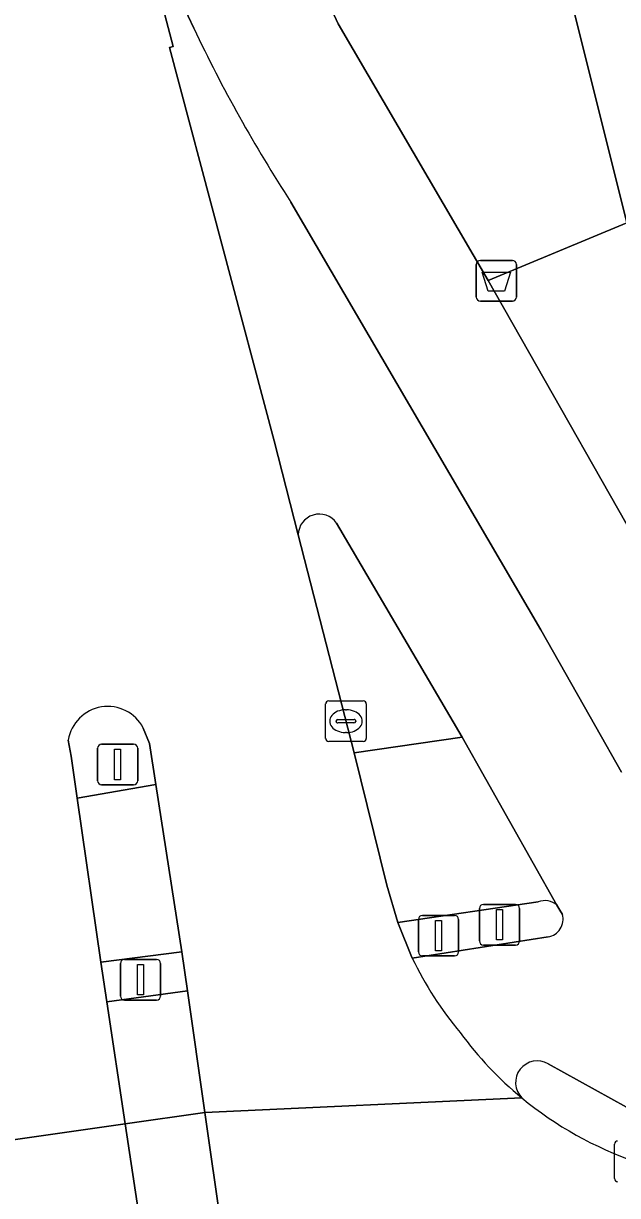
# Model space of a CAD drawing. Extents: x 157793 to 159380, y 380877 to 382313.
# Drawn here: x 158543.99 to 158558.64, y 381152.18 to 381181.06 of the extents above; entities that cross this region are included whole.
import ezdxf

# ---------------------------------------------------------------- set-up
doc = ezdxf.new("R2010")
doc.units = 0
for name, color, linetype in [('IMGEO_Afvalbak', 7, 'Continuous'), ('IMGEO_Drukknoppaal', 7, 'Continuous'), ('IMGEO_Fietspad_open', 7, 'Continuous'), ('IMGEO_Groenvoorziening', 7, 'Continuous'), ('IMGEO_Kolk', 7, 'Continuous'), ('IMGEO_Lichtmast', 7, 'Continuous'), ('IMGEO_Rijbaan_lokaal_gesloten', 7, 'Continuous'), ('IMGEO_Rijbaan_regionaal_gesloten', 7, 'Continuous'), ('IMGEO_Verkeerseiland_gesloten', 7, 'Continuous'), ('IMGEO_Verkeerseiland_open', 7, 'Continuous'), ('IMGEO_Verkeersregelinstallatiepaal', 7, 'Continuous'), ('IMGEO_Voetpad_open', 7, 'Continuous')]:
    doc.layers.add(name, color=color, linetype=linetype)

msp = doc.modelspace()

# ---------------------------------------------------------------- linework, layer by layer
at = {"layer": 'IMGEO_Afvalbak'}
for p, q in [((158555.254, 381175.216), (158556.044, 381175.216)), ((158556.044, 381175.216), (158555.254, 381175.216)), ((158555.154, 381174.316), (158555.154, 381175.116)), ((158555.154, 381175.116), (158555.154, 381174.316)), ((158556.144, 381175.116), (158556.144, 381174.316)), ((158556.144, 381174.316), (158556.144, 381175.116)), ((158556.044, 381174.216), (158555.254, 381174.216)), ((158555.254, 381174.216), (158556.044, 381174.216))]:
    msp.add_line(p, q, dxfattribs=at)
msp.add_lwpolyline([(158555.297, 381174.93), (158556.001, 381174.93), (158555.852, 381174.46), (158555.446, 381174.46), (158555.297, 381174.93)], dxfattribs=at)
for centre, start, end in [((158555.254, 381175.116), 90, 180), ((158555.254, 381175.116), 90, 180), ((158556.044, 381175.116), 0, 90), ((158556.044, 381175.116), 360, 90), ((158555.254, 381174.316), 180, 270), ((158555.254, 381174.316), 180, 270), ((158556.044, 381174.316), 270, 0), ((158556.044, 381174.316), 270, 0)]:
    msp.add_arc(centre, 0.1, start, end, dxfattribs=at)
at = {"layer": 'IMGEO_Drukknoppaal'}
for p, q in [((158555.33, 381159.35), (158556.12, 381159.35)), ((158556.12, 381159.35), (158555.33, 381159.35)), ((158555.23, 381158.45), (158555.23, 381159.25)), ((158555.23, 381159.25), (158555.23, 381158.45)), ((158556.22, 381159.25), (158556.22, 381158.45)), ((158556.22, 381158.45), (158556.22, 381159.25)), ((158556.12, 381158.35), (158555.33, 381158.35)), ((158555.33, 381158.35), (158556.12, 381158.35))]:
    msp.add_line(p, q, dxfattribs=at)
msp.add_lwpolyline([(158555.65, 381159.225), (158555.8, 381159.225), (158555.8, 381158.475), (158555.65, 381158.475), (158555.65, 381159.225)], dxfattribs=at)
for centre, start, end in [((158555.33, 381159.25), 90, 180), ((158555.33, 381159.25), 90, 180), ((158556.12, 381159.25), 0, 90), ((158556.12, 381159.25), 360, 90), ((158555.33, 381158.45), 180, 270), ((158555.33, 381158.45), 180, 270), ((158556.12, 381158.45), 270, 0), ((158556.12, 381158.45), 270, 0)]:
    msp.add_arc(centre, 0.1, start, end, dxfattribs=at)
at = {"layer": 'IMGEO_Fietspad_open'}
for points in [[(158548.192, 381180.936), (158547.355, 381182.723), (158546.604, 381184.589), (158547.685, 381180.49), (158547.591, 381180.467), (158550.17, 381170.769), (158550.764, 381168.454)], [(158558.732, 381162.612), (158558.1, 381163.725), (158556.743, 381166.113), (158550.586, 381176.653)], [(158551.711, 381168.747), (158554.805, 381163.47), (158557.143, 381159.331), (158557.217, 381159.21), (158557.28, 381159.106)], [(158556.923, 381158.549), (158553.577, 381158.03)], [(158556.928, 381155.42), (158560.399, 381153.498)]]:
    msp.add_lwpolyline(points, dxfattribs=at)
msp.add_lwpolyline([(158548.033, 381157.224), (158546.045, 381156.95), (158546.499, 381153.945), (158548.464, 381154.227)], close=True, dxfattribs=at)
for centre, radius, start, end in [((158581.152, 381196.549), 36.471, 205.3461, 213.0603), ((158551.285, 381168.446), 0.521, 35.2641, 179.1198), ((158556.843, 381158.993), 0.452, 280.2615, 14.4242), ((158561.48, 381161.809), 8.76, 205.5592, 219.8861), ((158561.688, 381161.223), 8.564, 215.982, 230.8327), ((158556.655, 381154.962), 0.533, 59.2144, 225.14)]:
    msp.add_arc(centre, radius, start, end, dxfattribs=at)
at = {"layer": 'IMGEO_Groenvoorziening'}
msp.add_lwpolyline([(158615.551, 381178.526), (158607.348, 381213.559), (158603.52, 381212.67), (158601.494, 381212.152), (158601.577, 381211.829), (158599.55, 381211.306), (158605.935, 381186.584), (158594.251, 381183.566), (158592.912, 381188.752), (158563.579, 381181.176), (158552.259, 381225.004), (158549.098, 381224.257), (158546.969, 381223.747), (158558.863, 381176.141), (158555.449, 381174.726), (158560.04, 381166.64), (158566.922, 381169.689), (158566.857, 381169.996), (158569.675, 381170.87), (158570.462, 381167.887)], close=True, dxfattribs=at)
msp.add_lwpolyline([(158550.509, 381183.746), (158551.749, 381181.046), (158555.449, 381174.726), (158558.863, 381176.141), (158546.969, 381223.747)], dxfattribs=at)
at = {"layer": 'IMGEO_Kolk'}
for p, q in [((158551.441, 381163.439), (158551.441, 381164.291)), ((158551.516, 381164.365), (158552.368, 381164.365)), ((158552.442, 381164.291), (158552.442, 381163.439)), ((158551.743, 381163.908), (158552.141, 381163.908)), ((158551.929, 381164.145), (158551.954, 381164.145)), ((158551.7, 381163.859), (158551.7, 381163.871)), ((158552.138, 381163.822), (158551.74, 381163.822)), ((158552.184, 381163.871), (158552.184, 381163.859)), ((158552.368, 381163.365), (158551.516, 381163.365)), ((158551.952, 381163.585), (158551.927, 381163.585)), ((158558.561, 381152.594), (158558.561, 381153.446))]:
    msp.add_line(p, q, dxfattribs=at)
for points in [[(158551.441, 381163.439), (158551.441, 381164.291)], [(158551.516, 381164.365), (158552.368, 381164.365)], [(158552.442, 381164.291), (158552.442, 381163.439)], [(158552.368, 381163.365), (158551.516, 381163.365)], [(158558.561, 381152.594), (158558.561, 381153.446)]]:
    msp.add_lwpolyline(points, dxfattribs=at)
for centre, radius, start, end in [((158551.518, 381164.289), 0.0765, 91.552, 178.448), ((158551.518, 381164.289), 0.0765, 91.552, 178.448), ((158552.366, 381164.289), 0.0765, 1.552, 88.448), ((158552.366, 381164.289), 0.0765, 1.552, 88.448), ((158551.74, 381163.868), 0.0403, 85.8775, 175.7526), ((158552.145, 381163.87), 0.0386, 1.7309, 96.639), ((158551.737, 381163.858), 0.0366, 178.938, 274.7102), ((158552.141, 381163.865), 0.043, 264.8664, 352.4533), ((158551.518, 381163.441), 0.0765, 181.552, 268.448), ((158551.518, 381163.441), 0.0765, 181.552, 268.448), ((158552.366, 381163.441), 0.0765, 271.552, 358.448), ((158552.366, 381163.441), 0.0765, 271.552, 358.448), ((158558.638, 381153.444), 0.0765, 91.552, 178.448), ((158558.638, 381153.444), 0.0765, 91.552, 178.448), ((158558.638, 381152.596), 0.0765, 181.552, 268.448), ((158558.638, 381152.596), 0.0765, 181.552, 268.448)]:
    msp.add_arc(centre, radius, start, end, dxfattribs=at)
for centre, major_axis, ratio, start_param, end_param in [((158551.928, 381163.865), (-0.387, 0.002), 0.722429, 4.712389, 7.853982), ((158551.953, 381163.865), (-0.39, 0.002), 0.717154, 1.570796, 4.712389)]:
    msp.add_ellipse(centre, major_axis=major_axis, ratio=ratio, start_param=start_param, end_param=end_param, dxfattribs=at)
at = {"layer": 'IMGEO_Lichtmast'}
for p, q in [((158545.818, 381162.398), (158545.818, 381163.198)), ((158545.818, 381163.198), (158545.818, 381162.398)), ((158545.918, 381163.298), (158546.708, 381163.298)), ((158546.708, 381163.298), (158545.918, 381163.298)), ((158546.808, 381163.198), (158546.808, 381162.398)), ((158546.808, 381162.398), (158546.808, 381163.198)), ((158546.708, 381162.298), (158545.918, 381162.298)), ((158545.918, 381162.298), (158546.708, 381162.298))]:
    msp.add_line(p, q, dxfattribs=at)
msp.add_lwpolyline([(158546.238, 381163.173), (158546.388, 381163.173), (158546.388, 381162.423), (158546.238, 381162.423), (158546.238, 381163.173)], dxfattribs=at)
for centre, start, end in [((158545.918, 381163.198), 90, 180), ((158545.918, 381163.198), 90, 180), ((158546.708, 381163.198), 0, 90), ((158546.708, 381163.198), 360, 90), ((158545.918, 381162.398), 180, 270), ((158545.918, 381162.398), 180, 270), ((158546.708, 381162.398), 270, 0), ((158546.708, 381162.398), 270, 0)]:
    msp.add_arc(centre, 0.1, start, end, dxfattribs=at)
at = {"layer": 'IMGEO_Rijbaan_lokaal_gesloten'}
for points in [[(158547.591, 381180.467), (158547.685, 381180.49), (158546.604, 381184.589), (158546.327, 381185.419), (158539.493, 381184.535), (158539.382, 381182.857), (158539.65, 381179.506), (158540.073, 381167.759), (158540.236, 381161.136), (158540.335, 381157.129), (158540.359, 381156.148), (158540.413, 381153.972), (158540.28, 381153.057), (158546.499, 381153.945), (158546.045, 381156.95), (158545.897, 381157.931), (158545.314, 381161.967), (158545.165, 381163.003), (158545.097, 381163.398)], [(158553.577, 381158.03), (158553.216, 381158.908), (158552.951, 381159.828), (158552.141, 381163.089), (158550.764, 381168.454), (158550.17, 381170.769), (158547.591, 381180.467)], [(158546.946, 381163.696), (158547.1, 381163.314), (158547.256, 381162.304), (158547.895, 381158.183), (158548.033, 381157.224), (158548.464, 381154.227), (158556.279, 381154.584)]]:
    msp.add_lwpolyline(points, dxfattribs=at)
for centre, radius, start, end in [((158546.071, 381163.243), 0.986, 27.378, 170.933), ((158561.48, 381161.809), 8.76, 205.5592, 219.8861), ((158561.688, 381161.223), 8.564, 215.982, 230.8327)]:
    msp.add_arc(centre, radius, start, end, dxfattribs=at)
at = {"layer": 'IMGEO_Rijbaan_regionaal_gesloten'}
for points in [[(158556.279, 381154.584), (158548.464, 381154.227), (158548.876, 381151.358), (158548.886, 381150.917)], [(158546.941, 381151.016), (158546.499, 381153.945), (158540.28, 381153.057), (158540.145, 381152.435), (158539.856, 381151.452), (158539.481, 381150.499), (158539.022, 381149.583), (158538.482, 381148.712), (158537.868, 381147.892), (158537.182, 381147.131), (158535.63, 381146.061)]]:
    msp.add_lwpolyline(points, dxfattribs=at)
msp.add_arc((158562.017, 381161.53), 9.01, 230.4377, 251.0597, dxfattribs=at)
at = {"layer": 'IMGEO_Verkeerseiland_gesloten'}
for points in [[(158550.764, 381168.454), (158552.141, 381163.089), (158554.805, 381163.47), (158551.711, 381168.747)], [(158560.399, 381153.498), (158556.928, 381155.42)], [(158548.886, 381150.917), (158548.876, 381151.358), (158548.464, 381154.227), (158546.499, 381153.945), (158546.941, 381151.016)]]:
    msp.add_lwpolyline(points, dxfattribs=at)
for centre, radius, start, end in [((158551.285, 381168.446), 0.521, 35.2641, 179.1198), ((158556.655, 381154.962), 0.533, 59.2144, 225.14), ((158562.017, 381161.53), 9.01, 230.4377, 251.0597)]:
    msp.add_arc(centre, radius, start, end, dxfattribs=at)
at = {"layer": 'IMGEO_Verkeerseiland_open'}
for points in [[(158545.097, 381163.398), (158545.165, 381163.003), (158545.314, 381161.967), (158547.256, 381162.304), (158547.1, 381163.314), (158546.946, 381163.696)], [(158556.676, 381159.413), (158553.216, 381158.908), (158553.577, 381158.03), (158556.923, 381158.549)], [(158557.28, 381159.106), (158557.217, 381159.21), (158557.143, 381159.331)]]:
    msp.add_lwpolyline(points, dxfattribs=at)
msp.add_lwpolyline([(158548.033, 381157.224), (158547.895, 381158.183), (158545.897, 381157.931), (158546.045, 381156.95)], close=True, dxfattribs=at)
for centre, radius, start, end in [((158546.071, 381163.243), 0.986, 27.378, 170.933), ((158556.843, 381158.992), 0.453, 48.4814, 111.6006), ((158556.843, 381158.993), 0.452, 280.2615, 14.4242)]:
    msp.add_arc(centre, radius, start, end, dxfattribs=at)
at = {"layer": 'IMGEO_Verkeersregelinstallatiepaal'}
for p, q in [((158553.826, 381159.08), (158554.616, 381159.08)), ((158554.616, 381159.08), (158553.826, 381159.08)), ((158553.726, 381158.18), (158553.726, 381158.98)), ((158553.726, 381158.98), (158553.726, 381158.18)), ((158554.716, 381158.98), (158554.716, 381158.18)), ((158554.716, 381158.18), (158554.716, 381158.98)), ((158546.383, 381157.094), (158546.383, 381157.894)), ((158546.383, 381157.894), (158546.383, 381157.094)), ((158546.483, 381157.994), (158547.273, 381157.994)), ((158547.273, 381157.994), (158546.483, 381157.994)), ((158547.373, 381157.894), (158547.373, 381157.094)), ((158547.373, 381157.094), (158547.373, 381157.894)), ((158554.616, 381158.08), (158553.826, 381158.08)), ((158553.826, 381158.08), (158554.616, 381158.08)), ((158547.273, 381156.994), (158546.483, 381156.994)), ((158546.483, 381156.994), (158547.273, 381156.994))]:
    msp.add_line(p, q, dxfattribs=at)
for points in [[(158554.146, 381158.955), (158554.296, 381158.955), (158554.296, 381158.205), (158554.146, 381158.205), (158554.146, 381158.955)], [(158546.803, 381157.869), (158546.953, 381157.869), (158546.953, 381157.119), (158546.803, 381157.119), (158546.803, 381157.869)]]:
    msp.add_lwpolyline(points, dxfattribs=at)
for centre, start, end in [((158553.826, 381158.98), 90, 180), ((158553.826, 381158.98), 90, 180), ((158554.616, 381158.98), 0, 90), ((158554.616, 381158.98), 360, 90), ((158553.826, 381158.18), 180, 270), ((158553.826, 381158.18), 180, 270), ((158554.616, 381158.18), 270, 0), ((158554.616, 381158.18), 270, 0), ((158546.483, 381157.894), 90, 180), ((158546.483, 381157.894), 90, 180), ((158547.273, 381157.894), 0, 90), ((158547.273, 381157.894), 360, 90), ((158546.483, 381157.094), 180, 270), ((158546.483, 381157.094), 180, 270), ((158547.273, 381157.094), 270, 0), ((158547.273, 381157.094), 270, 0)]:
    msp.add_arc(centre, 0.1, start, end, dxfattribs=at)
at = {"layer": 'IMGEO_Voetpad_open'}
for points in [[(158544.456, 381191.812), (158544.585, 381190.814), (158544.779, 381190.057), (158546.327, 381185.419), (158546.604, 381184.589), (158547.355, 381182.723), (158548.192, 381180.936)], [(158561.543, 381163.992), (158560.67, 381165.531), (158560.04, 381166.64), (158555.449, 381174.726), (158551.749, 381181.046), (158550.509, 381183.746)], [(158550.586, 381176.653), (158556.743, 381166.113), (158558.1, 381163.725), (158558.732, 381162.612)], [(158557.143, 381159.331), (158554.805, 381163.47), (158552.141, 381163.089), (158552.951, 381159.828), (158553.216, 381158.908), (158556.676, 381159.413)]]:
    msp.add_lwpolyline(points, dxfattribs=at)
msp.add_lwpolyline([(158545.897, 381157.931), (158547.895, 381158.183), (158547.256, 381162.304), (158545.314, 381161.967)], close=True, dxfattribs=at)
for centre, radius, start, end in [((158581.152, 381196.549), 36.471, 205.3461, 213.0603), ((158556.843, 381158.992), 0.453, 48.4814, 111.6006)]:
    msp.add_arc(centre, radius, start, end, dxfattribs=at)

doc.saveas('drawing.dxf')
